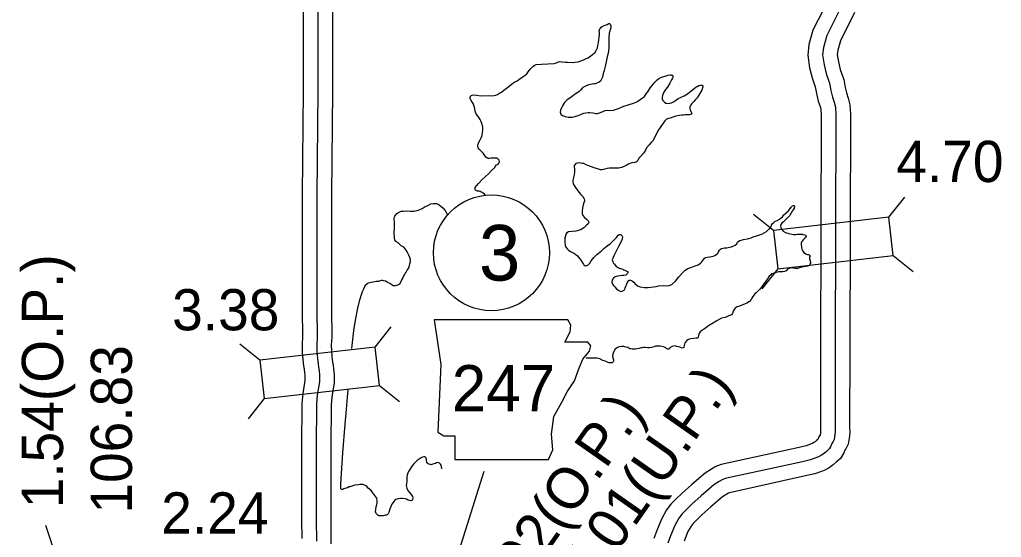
# Model space of a CAD drawing. Extents: x -83719 to 153526, y -11835 to 11446.
# Drawn here: x -68.4 to 267, y 686.1 to 863 of the extents above; entities that cross this region are included whole.
import ezdxf

# ---------------------------------------------------------------- set-up
doc = ezdxf.new("R2010")
doc.units = 0
for name, color, linetype in [('Level 10', 7, 'Continuous'), ('Level 20', 7, 'Continuous'), ('Level 21', 7, 'Continuous'), ('Level 27', 7, 'Continuous'), ('Level 58', 7, 'Continuous'), ('Level 59', 7, 'Continuous'), ('Level 9', 7, 'Continuous')]:
    doc.layers.add(name, color=color, linetype=linetype)

msp = doc.modelspace()

# ---------------------------------------------------------------- linework, layer by layer
at = {"layer": 'Level 10'}
for points in [[(28.1, 685.65), (28.07, 692.02), (28.03, 717.05), (28.15, 731.83), (28.44, 735.25), (29.18, 739.73), (29.2, 741.38), (29.09, 742.31), (28.91, 743.54), (28.76, 744.71), (28.48, 746.85), (28.29, 749.33), (28.21, 751.97), (28.38, 754.74), (28.24, 763.84), (28.26, 803.16), (28.57, 838.66), (28.61, 883.35)], [(38.11, 683.86), (38.07, 692.05), (38.03, 717.02), (38.15, 731.37), (38.37, 734.02), (39.16, 738.85), (39.21, 741.88), (39.01, 743.61), (38.82, 744.92), (38.67, 746.01), (38.43, 747.87), (38.28, 749.85), (38.22, 751.82), (38.38, 754.53), (38.24, 763.92), (38.26, 803.12), (38.57, 838.61), (38.61, 883.33)], [(207.91, 869.93), (202.64, 859.43), (201.27, 854.53), (200.85, 850.9), (201.51, 846.58), (202.39, 843.17), (203.44, 840.08), (203.84, 837.77), (204.47, 835.13), (205.09, 833.38), (205.33, 832.35), (205.49, 830.37), (205.27, 750.68), (205.17, 723.76), (205.19, 722.25), (205.16, 721.67), (205.08, 721.13), (204.66, 720.49), (204.27, 719.53), (203.9, 719.2), (203.36, 718.72), (202.99, 718.46), (202.38, 718.14), (201.75, 717.88), (200.37, 717.34), (197.98, 716.82), (171.25, 710.95), (169.49, 710.29), (167.98, 709.41), (165.85, 708.06), (163.65, 706.22), (161.13, 704.02), (157.88, 701.12), (155.88, 699.19), (154.13, 697.39), (152.63, 695.43), (150.9, 692.33), (149.35, 688.42), (148.32, 685.69)], [(216.84, 865.44), (212.01, 855.81), (211.11, 852.6), (210.94, 851.08), (211.31, 848.6), (211.98, 846.03), (213.16, 842.55), (213.64, 839.79), (214.07, 837.97), (214.7, 836.21), (215.24, 833.9), (215.49, 830.75), (215.27, 750.65), (215.17, 723.82), (215.19, 722.06), (215.12, 720.7), (214.72, 717.9), (213.89, 716.34), (213.57, 715.85), (213.2, 714.94), (212.01, 713.03), (210.56, 711.74), (209.58, 710.85), (208.17, 709.88), (206.66, 709.1), (205.5, 708.6), (203.25, 707.74), (200.13, 707.05), (174.09, 701.34), (173.79, 701.23), (173.19, 700.87), (171.76, 699.97), (170.14, 698.61), (167.74, 696.52), (164.68, 693.78), (162.94, 692.11), (161.73, 690.86), (161.01, 689.92), (159.95, 688.03), (158.68, 684.82)]]:
    msp.add_lwpolyline(points, dxfattribs=at)
at = {"layer": 'Level 20'}
for p, q in [((228.5, 795.48), (233.97, 802.38)), ((189.16, 790.97), (182.27, 796.45)), ((230, 782.37), (236.89, 776.9)), ((190.66, 777.86), (185.19, 770.97)), ((53.04, 751.12), (58.52, 758.01)), ((13.7, 746.61), (6.81, 752.09)), ((54.55, 738.01), (61.44, 732.54)), ((15.2, 733.5), (9.73, 726.61))]:
    msp.add_line(p, q, dxfattribs=at)
for points in [[(190.66, 777.86), (230, 782.37), (228.5, 795.48), (189.16, 790.97)], [(15.2, 733.5), (54.55, 738.01), (53.04, 751.12), (13.7, 746.61)]]:
    msp.add_lwpolyline(points, close=True, dxfattribs=at)
at = {"layer": 'Level 21'}
msp.add_lwpolyline([(73.22, 760.4), (75.5, 745.17), (74.48, 722.08), (76.51, 720.81), (80.32, 720.81), (80.32, 712.69), (112.3, 712.69), (113.82, 715.99), (113.31, 721.32), (114.07, 727.41), (116.86, 732.23), (118.64, 735.78), (121.18, 739.59), (122.7, 743.65), (123.97, 746.95), (126.25, 749.74), (126.76, 751.52), (125.75, 752.78), (117.88, 752.78), (119.66, 756.34), (119.91, 758.62), (118.86, 760.38)], close=True, dxfattribs=at)
msp.add_lwpolyline([(38.71, 647.35), (73.86, 656.2), (90.3, 708.72)], dxfattribs=at)
at = {"layer": 'Level 27'}
msp.add_circle((92.79, 783.35), 19.8, dxfattribs=at)
at = {"layer": 'Level 58'}
msp.add_line((-43.99, 644.33), (-59.45, 690.08), dxfattribs=at)
at = {"layer": 'Level 59'}
for points in [[(33.11, 684.76), (33.07, 692.03), (33.03, 717.04), (33.15, 731.6), (33.41, 734.64), (34.17, 739.29), (34.2, 741.63), (34.05, 742.96), (33.86, 744.23), (33.71, 745.36), (33.45, 747.36), (33.29, 749.59), (33.22, 751.89), (33.38, 754.63), (33.24, 763.88), (33.26, 803.14), (33.57, 838.63), (33.61, 883.34)], [(212.37, 867.68), (207.33, 857.62), (206.19, 853.56), (205.89, 850.99), (206.41, 847.59), (207.19, 844.6), (208.3, 841.31), (208.74, 838.78), (209.27, 836.55), (209.89, 834.79), (210.29, 833.13), (210.49, 830.56), (210.27, 750.67), (210.17, 723.79), (210.19, 722.16), (210.14, 721.19), (209.9, 719.48), (209.57, 718.87), (209.12, 718.17), (208.73, 717.23), (208.15, 716.28), (207.23, 715.47), (206.47, 714.79), (205.58, 714.17), (204.52, 713.62), (203.63, 713.24), (201.81, 712.54), (199.05, 711.93), (172.67, 706.14), (171.64, 705.76), (170.59, 705.14), (168.8, 704.01), (166.9, 702.41), (164.43, 700.27), (161.28, 697.45), (159.41, 695.65), (157.93, 694.13), (156.82, 692.67), (155.42, 690.18), (154.01, 686.62), (153.08, 684.14)]]:
    msp.add_lwpolyline(points, dxfattribs=at)
at = {"layer": 'Level 9'}
for points in [[(85.87, 837.05), (86.17, 837.22), (86.63, 837.33), (87.8, 837.18), (89.07, 837.04), (91.83, 837.05), (92.89, 837), (93.69, 837.14), (94.29, 837.25), (94.85, 837.46), (95.58, 837.94), (96.21, 838.25), (97.06, 838.9), (97.98, 839.61), (98.28, 839.88), (98.97, 840.46), (99.43, 840.77), (100.09, 841.31), (100.81, 841.83), (101.58, 842.17), (102.2, 842.58), (103.32, 843.4), (104.31, 844.02), (104.84, 844.56), (105.39, 845.2), (105.75, 845.71), (106.08, 846.08), (106.5, 846.59), (106.96, 847), (107.39, 847.37), (108.09, 847.75), (109.88, 847.85), (114.27, 848.01), (115.27, 848.43), (115.93, 848.71), (116.86, 848.66), (118.06, 848.51), (118.83, 848.45), (120.59, 848.41), (121.29, 848.46), (122.46, 848.64), (124.01, 849.2), (124.97, 849.58), (125.77, 849.96), (126.62, 850.58), (127.45, 851.19), (128.1, 851.74), (128.59, 852.51), (129.05, 853.39), (129.2, 854.19), (129.35, 855.13), (129.54, 856.3), (129.59, 856.97), (129.71, 857.91), (129.67, 858.64), (129.66, 859.17), (129.82, 859.88), (130.01, 860.15), (130.34, 860.42), (130.67, 860.72), (131.06, 860.93), (131.6, 861.11), (132.29, 861.42), (132.65, 861.62), (132.88, 861.76), (133.12, 861.66), (133.39, 861.43), (133.6, 860.87), (133.64, 860.27), (133.07, 858.36), (132.93, 856.72), (132.88, 855.42), (132.9, 854.02), (132.76, 852.08), (132.32, 850.27), (132.14, 849.23), (131.7, 846.99), (131.32, 845.68), (131.01, 844.6), (130.72, 843.37), (130.34, 842.42), (130.05, 842.02), (129.58, 841.64), (128.63, 841.2), (128.33, 841.09), (127.83, 841.05), (126.07, 840.79), (125.14, 840.44), (124.05, 839.79), (123.82, 839.58), (123.36, 839.04), (122.77, 838.43), (122.28, 838.12), (121.12, 837.37), (119.94, 836.45), (118.72, 835.63), (117.77, 834.72), (117.08, 833.57), (116.73, 832.86), (116.44, 832.09), (116.32, 831.39)], [(116.32, 831.39), (116.53, 830.72), (117.1, 830.23), (118, 829.88), (119.01, 829.73), (120.37, 829.75), (121.27, 829.9), (122.39, 830.28), (123.52, 830.73), (124.31, 831.01), (125.01, 831.16), (125.88, 831.24), (126.44, 831.25), (127.51, 831.16), (128.44, 830.98), (129.04, 830.99), (130.07, 831.3), (130.86, 831.68), (131.66, 831.93), (132.29, 832.07), (133.16, 832.02), (134.45, 832.07), (134.88, 832.18), (136.18, 832.63), (137.24, 833.08), (138, 833.5), (139.55, 833.92), (141.34, 834.45), (142.47, 834.94), (143.66, 835.69), (145.04, 836.81), (145.63, 837.62), (146.28, 838.4), (146.93, 839.45), (147.45, 840.26), (148.24, 841.17), (148.66, 841.68), (149.42, 842.42), (150.04, 842.93), (150.97, 843.35), (152, 843.7), (152.53, 843.87), (153.22, 844.02), (153.82, 844.19), (154.12, 844.17), (154.35, 844.1), (154.59, 844.01), (154.76, 843.71), (154.83, 843.44), (154.67, 843.04), (154.31, 842.43), (153.8, 841.32), (152.98, 839.98), (152.3, 839.13), (151.74, 838.29), (151.36, 837.41), (151.26, 837.08), (151.1, 836.51), (151.11, 836.01), (151.39, 835.38), (151.89, 834.78), (152.33, 834.49), (152.73, 834.43), (153.43, 834.41), (153.76, 834.45), (154.33, 834.62), (154.95, 834.97), (155.68, 835.44), (156.57, 836.06), (157.59, 836.54), (158.69, 836.99), (159.74, 837.64), (160.47, 838.19), (160.96, 838.63), (161.65, 839.21), (162.01, 839.48), (162.64, 839.93), (163.1, 840.23), (163.66, 840.48), (164.43, 840.66), (164.69, 840.73), (164.73, 840.66), (164.86, 840.6), (164.93, 840.46), (165, 840.26), (165, 840.03), (164.72, 838.96), (164.36, 838.32), (163.68, 837.24), (163.09, 836.36), (162.5, 835.72), (161.94, 835.11), (161.16, 834.23), (160.8, 833.72), (160.61, 833.25), (160.62, 832.68), (160.72, 832.22), (160.96, 831.59), (161.17, 831.16), (161.21, 830.82), (160.95, 830.59)], [(90.61, 803.05), (90.39, 803.37), (89.96, 803.73), (89.72, 803.93), (89.35, 804.06), (88.98, 804.32), (88.58, 804.41), (88.01, 804.44), (87.61, 804.63), (87.38, 804.76), (87.27, 804.99), (87.24, 805.26), (87.3, 805.66), (87.82, 806.37), (88.41, 807.08), (89.65, 808.4), (90.71, 809.28), (91.89, 810.44), (92.81, 811.42), (93.92, 812.44), (94.31, 813.28), (95.1, 813.66), (95.5, 814.07), (95.59, 814.54), (95.48, 814.97), (95.11, 815.36), (94.77, 815.66), (94.04, 815.71), (93.18, 815.7), (92.68, 815.66), (92.14, 815.62), (91.81, 815.61), (91.41, 815.67), (90.91, 816.07), (90.53, 816.63), (90.02, 817.39), (89.55, 817.88), (89.21, 818.24), (88.64, 818.73), (88.3, 819.2), (88.19, 819.39), (88.16, 819.53), (88.15, 819.89), (88.18, 820.23), (88.28, 820.46), (88.5, 821.2), (88.95, 821.94), (89.34, 822.58), (89.63, 823.39), (89.91, 825.23), (89.82, 826.4), (89.47, 827.59), (89.16, 828.42), (88.92, 828.95), (88.61, 829.48), (88.2, 830.08), (87.66, 830.7), (87.49, 831.03), (87.21, 831.76), (87.1, 832.53), (87.03, 833.13), (86.78, 833.73), (86.51, 834.42), (86.34, 834.69), (85.89, 835.35), (85.65, 835.85), (85.51, 836.21), (85.54, 836.65), (85.74, 836.92), (85.87, 837.05)], [(160.95, 830.59), (160.45, 830.51), (159.02, 830.46), (158.45, 830.41), (157.85, 830.4), (157.05, 830.32), (155.79, 830.04), (154.8, 829.75), (153.9, 829.41), (153.17, 829.19), (152.51, 828.95), (151.99, 828.41), (151.24, 827.33), (149.9, 825.34), (148.67, 822.95), (148.06, 821.67), (147.37, 821.02), (146.68, 820.28), (145.73, 819.26), (145.41, 818.42), (144.86, 817.51), (143.74, 816.26), (143.32, 815.75), (142.86, 815.01), (142.6, 814.57), (142.27, 814.37), (141.78, 814.19), (140.78, 814.11), (139.52, 813.59), (138.99, 813.18), (137.84, 812.7), (137.37, 812.52), (136.24, 812.3), (134.71, 812.21), (133.78, 812.23), (133.15, 812.22), (132.35, 812.18), (131.85, 812.07), (131.06, 811.79), (130.49, 811.68), (130.09, 811.64), (129.06, 811.99), (127.95, 812.37), (126.98, 812.73), (125.78, 813.21), (125.21, 813.37), (124.33, 813.82), (123.83, 813.91), (123.33, 813.97), (122.73, 814.06), (122.3, 813.99), (121.6, 813.81), (121.24, 813.44), (121.12, 813.13), (121.09, 812.7), (121.17, 811.87), (121.2, 811.73), (121.15, 810.86), (121.03, 809.96), (120.81, 809.02), (120.62, 808.12), (120.6, 807.55), (120.71, 806.88), (121.32, 805.99), (122.37, 804.57), (123.22, 803.39), (123.97, 802.56), (124.51, 801.77), (124.65, 801.3), (124.62, 801.04), (124.3, 800.16), (123.89, 798.72), (123.88, 798.55)], [(45.06, 750.61), (45.8, 756.8), (46.38, 760.31), (47.22, 764.47), (47.84, 767.31), (48.38, 769.06), (48.8, 770.13), (49.18, 771.04), (49.57, 771.78), (49.9, 772.35), (50.16, 772.66), (50.56, 772.93), (50.72, 773.04), (51.22, 773.24), (52.35, 773.46), (53.48, 773.61), (53.71, 773.65), (54.31, 773.69), (54.51, 773.73), (54.97, 773.87), (55.23, 773.94), (55.47, 773.94), (55.87, 773.92), (56.6, 773.76), (57.24, 773.37), (57.34, 773.31), (58.28, 772.82), (58.89, 772.4), (59.29, 772.17), (59.52, 772.17), (59.99, 772.21), (60.52, 772.29), (60.85, 772.39), (61.08, 772.5), (61.58, 772.87), (61.71, 773.04), (62.1, 773.85), (62.39, 774.49), (62.77, 775.19), (63.06, 775.83), (63.33, 776.24), (63.68, 776.71), (64.04, 777.35), (64.43, 777.92), (64.56, 778.23), (64.85, 778.97), (64.97, 779.57), (65.13, 780.37), (65.12, 780.97), (64.88, 781.77), (64.56, 782.57), (63.98, 783.66), (63.4, 784.59), (62.89, 785.21), (62.02, 785.77), (61.24, 786.42), (60.91, 786.72), (60.13, 787.24), (59.83, 787.73), (59.65, 788.27), (59.64, 789), (59.6, 789.57), (59.62, 790.47), (59.74, 791.51), (59.72, 792.34), (59.71, 793.31), (59.64, 793.91), (59.56, 794.57), (59.55, 795.11), (59.74, 795.61), (59.84, 795.81), (60.04, 796.15), (60.36, 796.66), (60.79, 797), (61.28, 797.24), (61.95, 797.52), (62.64, 797.59), (63.68, 797.64), (65.01, 797.53), (66.24, 797.58), (67.47, 797.8), (68.1, 798.05), (69.09, 798.5), (70.18, 799.11), (70.61, 799.32), (71.27, 799.67), (72.13, 800.08), (72.89, 800.19), (73.99, 800.18), (74.29, 800.11), (74.63, 799.92), (74.93, 799.69), (76.15, 798.71), (77.02, 797.79), (77.57, 796.69), (77.77, 796.29)], [(123.88, 798.55), (123.81, 797.69), (123.82, 796.75), (124.03, 796.09), (124.61, 795.36), (125.25, 794.8), (125.79, 794.31), (125.92, 794.05), (126.03, 793.71), (125.84, 793.21), (125.31, 792.77), (124.69, 792.26), (124.39, 791.92), (123.83, 791.51), (123.3, 791.23), (121.58, 790.77), (120.35, 790.65), (119.18, 790.5), (118.56, 790.19), (118.23, 789.65), (117.88, 788.35), (117.87, 787.21), (118.02, 785.84), (118.26, 785.31), (118.77, 784.62), (119.25, 784.09), (119.85, 783.74), (120.96, 783.25), (121.66, 782.8), (122.17, 782.3)], [(159.92, 777.99), (161.21, 778.44), (162.41, 778.9), (163.37, 779.28), (164.19, 779.79), (164.72, 780.27), (165.04, 780.74), (165.53, 781.45), (165.57, 781.48), (165.93, 781.72), (166.53, 781.8), (167.39, 781.94), (168.02, 782.09), (168.58, 782.23), (168.92, 782.3), (169.38, 782.54), (169.91, 782.95), (170.2, 783.32), (170.39, 783.69), (170.69, 784.23), (171.01, 784.61), (171.34, 784.78), (171.91, 784.95), (172.47, 785.03), (173.17, 785.07), (174.1, 785.22), (174.83, 785.43), (175.23, 785.57), (175.66, 785.75), (176.05, 785.95), (176.58, 786.4), (176.91, 786.93), (177.5, 787.51), (177.73, 787.58), (178.09, 787.69), (178.89, 787.83), (180.12, 788.09), (180.78, 788.23), (181.51, 788.51), (182.24, 788.82), (183.37, 789.14), (184.43, 789.46), (185.19, 789.7), (185.95, 790.15), (186.71, 790.66), (187.36, 791.14), (187.72, 791.54), (188.09, 791.85), (188.41, 792.42), (188.47, 792.73), (188.76, 793.33), (189.22, 793.74), (189.65, 794.08), (189.88, 794.18), (190.38, 794.39), (191.21, 794.87), (191.8, 795.28), (192.19, 795.65), (192.68, 796.26), (193.44, 797.04), (194.29, 797.72), (194.59, 798.13), (195.24, 798.97), (195.5, 799.25), (195.7, 799.38), (195.96, 799.49), (196.16, 799.52), (196.37, 799.33), (196.37, 799.16), (196.18, 798.62), (195.89, 798.05), (195.59, 797.61), (195.07, 796.77), (194.58, 796.03), (194.06, 795.38), (193.67, 795.01), (193.01, 794.33), (192.55, 793.96), (192.09, 793.55), (191.7, 793.01), (191.57, 792.41), (191.61, 792.01), (191.75, 791.77), (191.92, 791.41), (192.5, 790.79), (193.24, 790.3), (194.38, 789.88), (195.41, 789.66), (196.04, 789.64), (196.74, 789.65), (197.34, 789.73), (197.91, 789.73), (198.54, 789.71), (199.01, 789.72), (199.17, 789.65), (199.34, 789.62), (199.88, 789.43), (200.08, 789.3), (200.28, 789.14), (200.28, 788.9), (200.25, 788.74)], [(122.17, 782.3), (122.47, 781.91), (123.12, 781.15), (123.56, 780.52), (124.11, 779.6), (124.24, 779.4), (124.41, 779.2), (124.82, 778.91), (125.35, 778.95), (125.78, 779.15), (126.01, 779.33), (126.43, 779.8), (126.89, 780.54), (127.74, 781.72), (128.85, 782.78), (130.24, 783.87), (131.22, 784.78), (132.34, 785.77), (133.49, 786.55), (134.25, 787.3), (135.07, 788.08), (135.49, 788.62), (135.79, 788.96), (136.12, 789.37), (136.44, 789.6), (136.71, 789.64), (136.98, 789.55), (137.32, 789.28), (137.59, 788.82), (137.5, 787.95), (136.98, 787.01), (136.21, 785.46), (135.53, 784.15), (135.43, 783.95), (135.07, 783.24), (134.65, 782.3), (134.36, 781.73), (134.08, 780.89), (134.22, 780.32), (134.42, 779.96), (134.8, 779.4), (135.41, 778.67), (136.08, 778.28), (136.41, 778.12), (136.88, 777.96), (137.65, 777.74), (138.02, 777.54), (138.29, 777.41), (138.79, 777.22), (138.99, 777.09), (139.36, 776.9), (139.37, 776.6), (139.27, 776.3), (139.04, 776.02), (138.68, 775.75), (138.08, 775.58), (137.55, 775.53), (136.79, 775.42), (135.86, 775.31), (135.03, 775.13), (134.47, 774.72), (134.24, 774.41), (134.05, 773.91), (133.92, 773.34), (134.17, 772.61), (134.47, 772.18), (135.01, 771.65), (135.45, 771.19), (136.09, 770.54), (136.83, 770.18), (137.16, 770.15), (137.73, 770.29), (138.09, 770.57), (138.48, 771.21), (138.77, 771.95), (138.93, 772.38), (139.15, 773.05), (139.38, 773.43), (139.61, 773.73), (139.81, 773.93), (140.14, 774.04), (140.34, 773.94), (141.01, 773.65), (141.41, 773.29), (141.79, 772.8), (142.7, 772.01), (143.6, 771.76), (145.07, 771.51), (146.37, 771.43), (148.13, 771.69), (149.03, 771.87), (149.89, 772.02), (151.49, 772.15), (152.65, 772.06), (153.52, 772.15), (154.41, 772.46), (155.72, 773.68), (156.87, 775.1), (158.18, 776.63), (159.03, 777.44), (159.92, 777.99)], [(200.25, 788.74), (200.12, 788.5), (199.79, 788.26), (199.27, 787.79), (198.91, 787.35), (198.65, 786.81), (198.59, 786.27), (198.67, 785.27), (198.88, 784.58), (199.22, 783.91), (199.63, 783.32), (200.1, 782.93), (200.74, 782.74), (201.14, 782.71), (201.37, 782.61), (201.54, 782.45), (201.65, 782.25), (201.49, 781.78), (201.49, 781.48), (201.49, 781.41), (201.78, 780.15), (201.78, 779.85), (201.59, 779.44), (201.43, 779.01), (200.8, 778.73), (198.34, 778.29), (197.35, 777.97), (196.55, 777.96), (195.91, 778.12), (195.28, 778.21), (194.09, 777.86), (193.53, 777.21), (193.17, 777.04), (192.93, 776.94), (192.37, 776.86), (191.7, 776.85), (190.87, 776.8), (190.08, 776.63), (189.48, 776.42), (188.52, 776.1), (188.19, 775.86), (187.73, 775.35), (187.08, 774.47), (186.59, 773.7), (186, 772.89), (185.55, 772.25), (185.06, 771.54), (184.5, 770.86), (183.91, 770.29), (183.22, 769.71), (182.79, 769.27), (182.11, 768.45), (181.81, 767.85), (181.49, 767.34), (180.93, 766.73), (180.01, 766.12), (178.12, 765.29), (177.23, 765.01), (176.7, 764.83), (176.04, 764.42), (175.68, 764.01), (175.42, 763.34), (175.2, 762.6), (175.07, 762.47), (174.81, 762.16), (174.51, 762.06), (172.69, 761.23), (171.43, 760.98), (169.61, 760.01), (168.06, 759.05), (166.97, 758.33), (165.56, 757.31), (164.57, 756.63), (164.11, 756.29), (163.65, 755.68), (163.59, 755.04), (163.4, 754.37), (163.14, 754.17), (162.74, 754.13), (161.91, 754.05), (160.94, 753.93), (160.31, 753.79), (159.92, 753.62), (159.55, 753.34), (158.9, 752.57), (158.61, 751.66), (158.58, 751.36), (158.62, 751.09), (158.56, 750.99), (158.46, 750.96), (158.29, 750.89), (157.99, 750.78), (157.69, 750.81), (157.12, 751.04), (156.66, 751.2), (155.99, 751.35), (155.55, 751.55), (154.95, 751.47), (154.52, 751.3), (154.23, 751.16), (153.96, 750.95)], [(153.96, 750.95), (153.8, 750.82), (153.5, 750.41), (153.24, 750.41), (153.07, 750.4), (152.74, 750.5), (152.43, 750.76), (152.16, 750.99), (151.9, 751.09), (150.99, 751.31), (150.43, 751.4), (149.76, 751.39), (149.23, 751.41), (148.89, 751.41), (148.36, 751.23), (147.97, 751.09), (147.44, 750.92), (146.77, 750.87), (146.17, 750.9), (145.44, 750.99), (144.71, 750.94), (144.34, 750.87), (143.98, 750.8), (143.11, 750.65), (142.02, 750.36), (141.62, 750.36), (140.92, 750.41), (140.35, 750.47), (140.12, 750.57), (139.71, 750.76), (139.35, 750.92), (138.68, 751.11), (137.98, 751.27), (137.47, 751.36), (137.21, 751.36), (136.48, 751.25), (135.88, 750.97), (135.49, 750.7), (135.06, 750.36), (134.57, 749.61), (134.47, 749.41), (134.25, 748.67), (134.2, 747.94), (134.3, 747.51), (134.51, 746.81), (134.55, 746.37), (134.36, 746.1), (134.03, 745.77), (133.73, 745.73), (133.06, 745.78), (132.69, 745.88), (131.66, 746.3), (130.85, 746.58), (129.81, 747.07), (128.94, 747.35), (128.01, 747.37), (126.91, 747.36), (125.75, 747.34), (125.17, 747.3)], [(53.72, 698.57), (53.6, 699.47), (53.02, 700.39), (52.31, 701.32), (51.7, 702.07), (50.72, 702.93), (50.28, 703.42), (49.88, 703.68), (49.21, 704), (48.84, 704.1), (48.41, 704.16), (47.94, 704.12), (47.38, 704.04), (47.24, 704.01), (46.11, 703.92), (45.75, 703.82), (45.48, 703.71), (45.09, 703.57), (44.45, 703.4), (44.16, 703.36), (43.63, 703.02), (43.16, 702.84), (42.77, 702.77), (42.34, 702.63), (42.04, 702.49), (41.94, 702.45), (41.74, 702.42), (41.61, 702.42), (41.54, 702.45), (41.37, 702.65), (41.36, 703.38), (41.31, 704.35), (41.99, 715.01), (42.81, 724.8), (43.22, 728.52), (43.64, 733.96), (43.9, 736.61)], [(75.9, 709.54), (75.83, 709.66), (75.75, 710.23), (75.58, 710.76), (75.41, 711.09), (75.27, 711.26), (75.1, 711.42), (74.87, 711.55), (74.47, 711.61), (74.07, 711.54), (73.7, 711.37), (73.11, 711.19), (72.78, 711.12), (72.41, 711.01), (72.11, 710.91), (71.88, 710.94), (71.51, 711.07), (71.24, 711.16), (70.97, 711.39), (70.77, 711.82), (70.66, 712.19), (70.59, 712.72), (70.55, 712.99), (70.55, 713.15), (70.41, 713.35), (70.24, 713.48), (70.04, 713.55), (69.74, 713.61), (69.24, 713.5), (68.82, 713.23), (68.49, 712.99), (67.43, 712.37), (66.84, 711.83), (66.22, 711.15), (65.73, 710.54), (65.3, 709.83), (64.72, 708.96), (64.26, 708.08), (64.04, 707.31), (63.92, 706.81), (63.89, 706.54), (63.89, 706.07), (63.93, 705.7), (63.87, 705.14), (63.75, 704.5), (63.75, 704.4), (63.66, 703.76), (63.91, 702.9), (64.25, 702.14), (64.83, 701.41), (65.27, 700.88), (65.58, 700.36), (65.81, 700.03), (65.92, 699.59), (65.86, 698.96), (65.6, 698.62), (65.27, 698.51), (64.4, 698.83), (63.83, 699.09), (63.36, 699.22), (62.43, 699.37), (61.79, 699.39), (60.83, 699.25), (60.14, 699), (59.84, 698.8), (59.41, 698.39), (59.18, 698.02), (58.79, 697.41), (58.41, 696.64), (57.99, 695.4), (57.8, 694.59), (57.58, 694.12), (57.38, 693.95), (57.15, 693.78), (56.88, 693.68), (56.52, 693.64), (56.22, 693.57), (55.82, 693.49), (55.26, 693.45), (54.96, 693.45), (54.72, 693.41), (54.36, 693.47), (54.05, 693.66), (53.82, 693.86), (53.38, 694.25), (53.24, 694.82), (53.26, 695.62), (53.48, 696.56), (53.6, 697.36), (53.73, 697.93), (53.72, 698.57)]]:
    msp.add_lwpolyline(points, dxfattribs=at)

# ---------------------------------------------------------------- texts
at = {"layer": 'Level 21'}
msp.add_text('247', height=15.84, dxfattribs=at).set_placement((79.24, 729.11))
at = {"layer": 'Level 27'}
msp.add_text('3', height=19.01, dxfattribs=at).set_placement((88.53, 773.84))
at = {"layer": 'Level 58'}
for s, p in [('4.70', (231.09, 807.53)), ('3.38', (-16.28, 756.84)), ('2.24', (-19.99, 687.39))]:
    msp.add_text(s, height=14.08, dxfattribs=at).set_placement(p)
for s, rotation, p in [('1.54(O.P.)', 90, (-53.54, 695.99)), ('106.83', 90, (-30, 694.2)), ('107.01(U.P.)', 55, (114.54, 650.65)), ('0.92(O.P.)', 55, (95.81, 657.77))]:
    msp.add_text(s, height=14.08, rotation=rotation, dxfattribs=at).set_placement(p)

doc.saveas('drawing.dxf')
